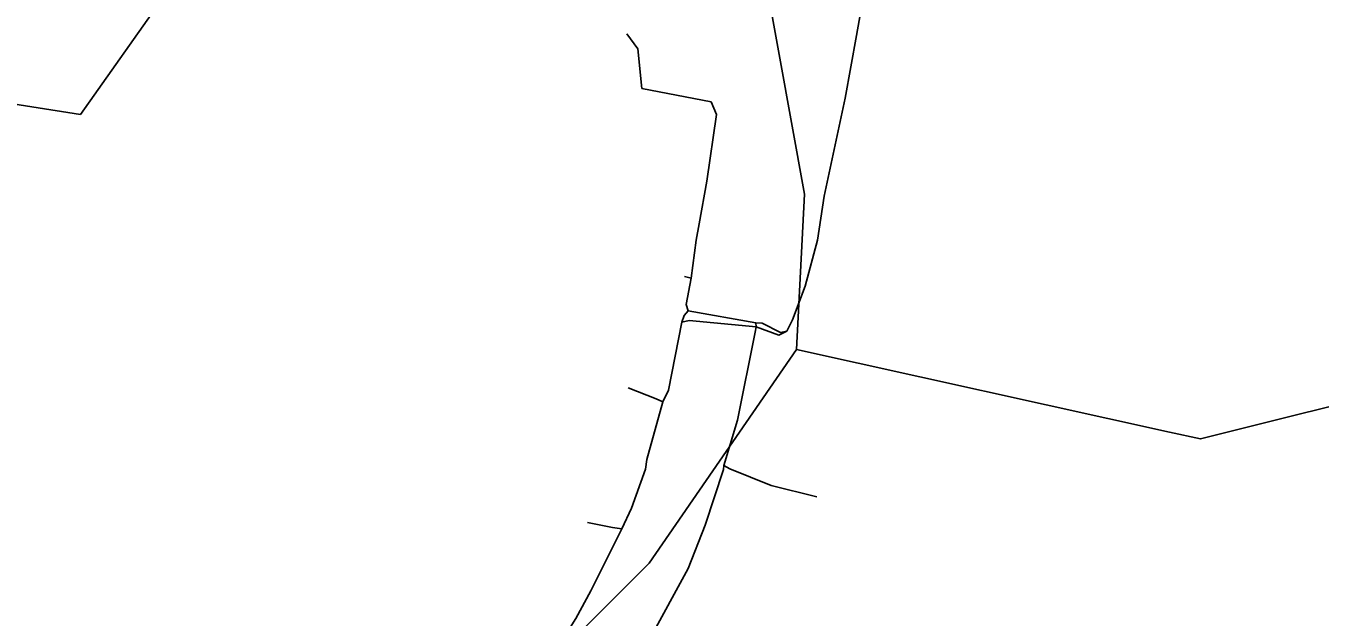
# Model space of a CAD drawing. Extents: x -662500 to -655523, y -1056000 to -1049993.
# Drawn here: x -660147.2 to -659980.6, y -1052338.9 to -1052262.8 of the extents above; entities that cross this region are included whole.
import ezdxf

# ---------------------------------------------------------------- set-up
doc = ezdxf.new("R2010")
doc.units = 0
for name, color, linetype in [('Vrstva 24', 7, 'Continuous'), ('Vrstva 45', 7, 'Continuous'), ('Vrstva 48', 7, 'Continuous')]:
    doc.layers.add(name, color=color, linetype=linetype)

msp = doc.modelspace()

# ---------------------------------------------------------------- linework, layer by layer
at = {"layer": 'Vrstva 24'}
for points in [[(-660048, -1052304.5), (-660047, -1052284.5), (-660053.5, -1052248.5), (-660067, -1052217), (-660080, -1052201), (-660093, -1052191), (-660102, -1052186.5), (-660116, -1052184.5), (-660122, -1052186)], [(-659940, -1052302), (-659996, -1052316), (-660000, -1052315.12), (-660048, -1052304.5)], [(-660048, -1052304.5), (-660067, -1052332), (-660105.5, -1052370.5), (-660125, -1052382)]]:
    msp.add_lwpolyline(points, dxfattribs=at)
at = {"layer": 'Vrstva 45'}
for p, q in [((-660060.54, -1052288.33), (-660059.56, -1052282.81)), ((-660060.54, -1052288.33), (-660059.56, -1052282.81)), ((-660062.45, -1052295.08), (-660061.59, -1052295.29)), ((-660062.45, -1052295.08), (-660061.59, -1052295.29)), ((-660062.47, -1052300.13), (-660061.98, -1052299.52)), ((-660062.47, -1052300.13), (-660061.98, -1052299.52)), ((-660061.98, -1052299.52), (-660053.24, -1052301.07)), ((-660061.98, -1052299.52), (-660053.24, -1052301.07)), ((-660061.98, -1052299.52), (-660053.24, -1052301.07)), ((-660061.98, -1052299.52), (-660053.24, -1052301.07)), ((-660062.79, -1052300.96), (-660062.47, -1052300.13)), ((-660062.79, -1052300.96), (-660062.47, -1052300.13)), ((-660061.81, -1052300.74), (-660053.2, -1052301.55)), ((-660061.81, -1052300.74), (-660053.2, -1052301.55)), ((-660053.2, -1052301.55), (-660053.24, -1052301.07)), ((-660053.2, -1052301.55), (-660053.24, -1052301.07)), ((-660052.43, -1052301.09), (-660050.08, -1052302.28)), ((-660052.43, -1052301.09), (-660050.08, -1052302.28)), ((-660049.28, -1052302.13), (-660048.51, -1052300.69)), ((-660049.28, -1052302.13), (-660048.51, -1052300.69)), ((-660049.28, -1052302.13), (-660048.51, -1052300.69)), ((-660049.28, -1052302.13), (-660048.51, -1052300.69)), ((-660053.2, -1052301.55), (-660050.31, -1052302.63)), ((-660053.2, -1052301.55), (-660050.31, -1052302.63)), ((-660067.29, -1052318.67), (-660065.24, -1052311.24)), ((-660067.29, -1052318.67), (-660065.24, -1052311.24)), ((-660059.78, -1052327.12), (-660057.42, -1052319.95)), ((-660059.78, -1052327.12), (-660057.42, -1052319.95)), ((-660074.47, -1052335.56), (-660070.49, -1052327.58)), ((-660074.47, -1052335.56), (-660070.49, -1052327.58))]:
    msp.add_line(p, q, dxfattribs=at)
for points in [[(-660048.51, -1052300.69), (-660046.89, -1052296.32), (-660045.31, -1052290.41), (-660044.47, -1052284.74), (-660041.75, -1052272.15), (-660040.3, -1052264.07), (-660035.86, -1052239.19), (-660034.28, -1052230.94), (-660032.95, -1052225.02), (-660031.93, -1052221.82)], [(-660048.51, -1052300.69), (-660046.89, -1052296.32), (-660045.31, -1052290.41), (-660044.47, -1052284.74), (-660041.75, -1052272.15), (-660040.3, -1052264.07), (-660035.86, -1052239.19), (-660034.28, -1052230.94), (-660032.95, -1052225.02), (-660031.93, -1052221.82)], [(-660048.51, -1052300.69), (-660046.89, -1052296.32), (-660045.31, -1052290.41), (-660044.47, -1052284.74), (-660041.75, -1052272.15), (-660040.3, -1052264.07), (-660035.86, -1052239.19), (-660034.28, -1052230.94), (-660032.95, -1052225.02), (-660031.93, -1052221.82)], [(-660048.51, -1052300.69), (-660046.89, -1052296.32), (-660045.31, -1052290.41), (-660044.47, -1052284.74), (-660041.75, -1052272.15), (-660040.3, -1052264.07), (-660035.86, -1052239.19), (-660034.28, -1052230.94), (-660032.95, -1052225.02), (-660031.93, -1052221.82)], [(-660061.59, -1052295.29), (-660060.93, -1052290.4), (-660060.54, -1052288.33), (-660059.56, -1052282.81), (-660058.33, -1052274.25), (-660059, -1052272.61), (-660067.91, -1052270.88), (-660068.42, -1052265.77), (-660069.84, -1052263.83)], [(-660061.59, -1052295.29), (-660060.93, -1052290.4), (-660060.54, -1052288.33), (-660059.56, -1052282.81), (-660058.33, -1052274.25), (-660059, -1052272.61), (-660067.91, -1052270.88), (-660068.42, -1052265.77), (-660069.84, -1052263.83)], [(-660061.98, -1052299.52), (-660062.2, -1052298.68), (-660061.59, -1052295.29)], [(-660061.98, -1052299.52), (-660062.2, -1052298.68), (-660061.59, -1052295.29)], [(-660065.24, -1052311.24), (-660064.51, -1052309.72), (-660062.79, -1052300.96)], [(-660065.24, -1052311.24), (-660064.51, -1052309.72), (-660062.79, -1052300.96)], [(-660065.24, -1052311.24), (-660064.51, -1052309.72), (-660062.79, -1052300.96)], [(-660065.24, -1052311.24), (-660064.51, -1052309.72), (-660062.79, -1052300.96)], [(-660053.2, -1052301.55), (-660061.81, -1052300.74), (-660062.79, -1052300.96)], [(-660053.2, -1052301.55), (-660061.81, -1052300.74), (-660062.79, -1052300.96)], [(-660053.24, -1052301.07), (-660052.43, -1052301.09), (-660050.08, -1052302.28), (-660049.28, -1052302.13)], [(-660053.24, -1052301.07), (-660052.43, -1052301.09), (-660050.08, -1052302.28), (-660049.28, -1052302.13)], [(-660057.37, -1052319.44), (-660055.6, -1052313.59), (-660053.34, -1052302.25), (-660053.2, -1052301.55)], [(-660057.37, -1052319.44), (-660055.6, -1052313.59), (-660053.34, -1052302.25), (-660053.2, -1052301.55)], [(-660049.28, -1052302.13), (-660050.31, -1052302.63), (-660053.2, -1052301.55)], [(-660049.28, -1052302.13), (-660050.31, -1052302.63), (-660053.2, -1052301.55)], [(-660065.24, -1052311.24), (-660066.09, -1052310.85), (-660069.68, -1052309.42)], [(-660065.24, -1052311.24), (-660066.09, -1052310.85), (-660069.68, -1052309.42)], [(-660067.45, -1052319.9), (-660067.29, -1052318.67), (-660065.24, -1052311.24)], [(-660067.45, -1052319.9), (-660067.29, -1052318.67), (-660065.24, -1052311.24)], [(-660067.45, -1052319.9), (-660067.29, -1052318.67), (-660065.24, -1052311.24)], [(-660067.45, -1052319.9), (-660067.29, -1052318.67), (-660065.24, -1052311.24)], [(-660057.37, -1052319.44), (-660057.42, -1052319.95), (-660059.78, -1052327.12), (-660061.94, -1052332.67), (-660066.91, -1052341.74), (-660067.23, -1052342.19), (-660071.56, -1052349.12), (-660073.8, -1052352.53), (-660074.56, -1052353.97), (-660074.75, -1052354.2), (-660080.75, -1052363.28), (-660084.5, -1052368.82)], [(-660057.37, -1052319.44), (-660057.42, -1052319.95), (-660059.78, -1052327.12), (-660061.94, -1052332.67), (-660066.91, -1052341.74), (-660067.23, -1052342.19), (-660071.56, -1052349.12), (-660073.8, -1052352.53), (-660074.56, -1052353.97), (-660074.75, -1052354.2), (-660080.75, -1052363.28), (-660084.5, -1052368.82)], [(-660057.37, -1052319.44), (-660056.61, -1052319.85), (-660051.27, -1052321.99), (-660045.4, -1052323.45)], [(-660057.37, -1052319.44), (-660056.61, -1052319.85), (-660051.27, -1052321.99), (-660045.4, -1052323.45)], [(-660070.49, -1052327.58), (-660069.27, -1052324.93), (-660067.45, -1052319.9)], [(-660070.49, -1052327.58), (-660069.27, -1052324.93), (-660067.45, -1052319.9)], [(-660070.49, -1052327.58), (-660069.27, -1052324.93), (-660067.45, -1052319.9)], [(-660070.49, -1052327.58), (-660069.27, -1052324.93), (-660067.45, -1052319.9)], [(-660070.49, -1052327.58), (-660074.47, -1052335.56), (-660076.43, -1052339.14), (-660084.49, -1052351.95), (-660085.38, -1052353.61), (-660088.96, -1052358.48), (-660090.9, -1052361.36)], [(-660070.49, -1052327.58), (-660074.47, -1052335.56), (-660076.43, -1052339.14), (-660084.49, -1052351.95), (-660085.38, -1052353.61), (-660088.96, -1052358.48), (-660090.9, -1052361.36)], [(-660070.49, -1052327.58), (-660074.47, -1052335.56), (-660076.43, -1052339.14), (-660084.49, -1052351.95), (-660085.38, -1052353.61), (-660088.96, -1052358.48), (-660090.9, -1052361.36)], [(-660070.49, -1052327.58), (-660074.47, -1052335.56), (-660076.43, -1052339.14), (-660084.49, -1052351.95), (-660085.38, -1052353.61), (-660088.96, -1052358.48), (-660090.9, -1052361.36)], [(-660070.49, -1052327.58), (-660071.7, -1052327.39), (-660074.92, -1052326.76)], [(-660070.49, -1052327.58), (-660071.7, -1052327.39), (-660074.92, -1052326.76)]]:
    msp.add_lwpolyline(points, dxfattribs=at)
at = {"layer": 'Vrstva 48'}
msp.add_lwpolyline([(-660299.7, -1052304.97), (-660266.42, -1052308.69), (-660255.96, -1052255.95), (-660140.19, -1052274.25), (-660129.33, -1052258.85), (-660178.23, -1052230.25), (-660235.74, -1052210.41), (-660323.75, -1052188.77)], dxfattribs=at)

doc.saveas('drawing.dxf')
